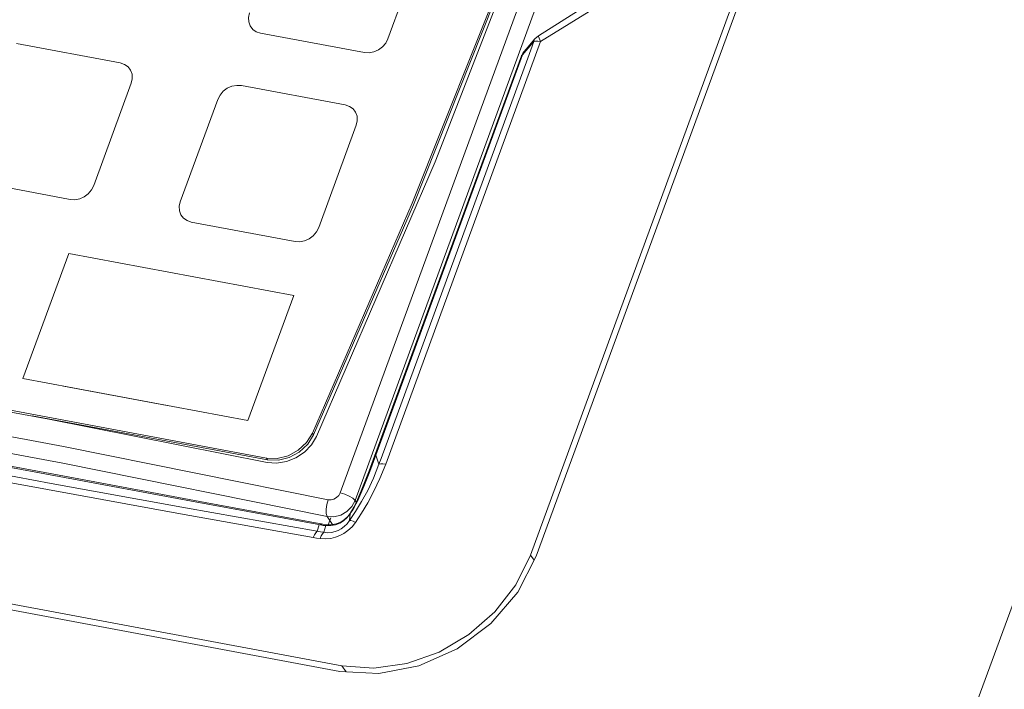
# Model space of a CAD drawing. Header units: millimetres. Extents: x -473 to 23648, y -382 to 1866.
# Tile 517 of 607: x 15871 to 15947, y 1353 to 1405. Entities that reach past the tile are written whole.
import ezdxf

# ---------------------------------------------------------------- set-up
doc = ezdxf.new("R2010")
doc.units = ezdxf.units.MM
doc.header["$LTSCALE"] = 80
doc.layers.get('0').update_dxf_attribs({"linetype": 'CONTINUOUS'})

msp = doc.modelspace()

# ---------------------------------------------------------------- linework, layer by layer
at = {"color": 0, "linetype": 'Continuous', "lineweight": 0}
for p, q in [((15839.376, 1063.638), (16004.254, 1513.647)), ((15895.567, 1367.97), (15929.836, 1461.502)), ((15910.31, 1363.146), (15946.357, 1461.531)), ((15946.805, 1461.447), (15910.758, 1363.062)), ((15896.718, 1367.384), (15930.986, 1460.915)), ((15911.282, 1415.159), (15902.943, 1393.648)), ((15902.178, 1411.144), (15899.269, 1403.202)), ((15889.061, 1403.743), (15889.392, 1403.633)), ((15897.442, 1402.129), (15889.392, 1403.633)), ((15910.654, 1403.192), (15910.505, 1403.017)), ((15910.654, 1403.192), (15910.933, 1403.422)), ((15910.988, 1403.242), (15911.109, 1402.987)), ((15878.512, 1401.328), (15870.462, 1402.831)), ((15899.097, 1370.193), (15911.109, 1402.987)), ((15910.149, 1402.474), (15909.713, 1401.967)), ((15909.984, 1402.407), (15909.794, 1402.186)), ((15910.505, 1403.017), (15909.984, 1402.407)), ((15910.109, 1401.694), (15910.58, 1402.982)), ((15910.58, 1402.982), (15910.149, 1402.474)), ((15910.716, 1403.013), (15910.58, 1402.982)), ((15909.612, 1401.876), (15898.232, 1370.815)), ((15909.713, 1401.967), (15898.334, 1370.906)), ((15898.732, 1370.632), (15910.109, 1401.694)), ((15909.612, 1401.876), (15909.757, 1402.141)), ((15909.628, 1401.906), (15909.612, 1401.876)), ((15909.713, 1401.967), (15909.628, 1401.906)), ((15909.757, 1402.141), (15909.795, 1402.187)), ((15879.369, 1399.753), (15876.459, 1391.812)), ((15895.955, 1398.07), (15887.904, 1399.574)), ((15886.078, 1398.501), (15883.168, 1390.559)), ((15896.812, 1396.496), (15893.902, 1388.555)), ((15902.943, 1393.648), (15893.742, 1372.35)), ((15874.633, 1390.739), (15866.582, 1392.243)), ((15893.416, 1372.614), (15901.156, 1390.447)), ((15893.509, 1372.482), (15901.249, 1390.315)), ((15883.694, 1389.095), (15884.025, 1388.985)), ((15892.075, 1387.482), (15884.025, 1388.985)), ((15874.529, 1386.544), (15870.973, 1376.838)), ((15891.972, 1383.286), (15874.529, 1386.544)), ((15891.972, 1383.286), (15888.416, 1373.58)), ((15839.555, 1380.065), (15889.847, 1370.673)), ((15872.978, 1373.688), (15856.21, 1376.819)), ((15888.416, 1373.58), (15870.973, 1376.838)), ((15882.154, 1374.749), (15874.104, 1376.253)), ((15871.686, 1373.95), (15889.939, 1370.541)), ((15889.893, 1370.338), (15872.978, 1373.688)), ((15893.416, 1372.614), (15893.509, 1372.482)), ((15873.776, 1369.232), (15863.179, 1371.206)), ((15874.463, 1369.209), (15863.199, 1371.31)), ((15874.109, 1371.573), (15894.629, 1367.444)), ((15862.533, 1370.67), (15873.16, 1368.703)), ((15889.847, 1370.673), (15889.939, 1370.541)), ((15898.232, 1370.815), (15897.803, 1369.67)), ((15898.334, 1370.906), (15898.569, 1370.188)), ((15898.569, 1370.188), (15898.732, 1370.632)), ((15862.241, 1370.196), (15872.869, 1368.227)), ((15874.072, 1370.265), (15894.563, 1366.142)), ((15897.803, 1369.67), (15897.19, 1368.125)), ((15884.038, 1367.329), (15873.776, 1369.232)), ((15885.097, 1367.231), (15874.463, 1369.209)), ((15822.348, 1368.259), (15895.697, 1354.562)), ((15872.869, 1368.227), (15883.173, 1366.35)), ((15873.16, 1368.703), (15883.571, 1366.811)), ((15897.19, 1368.125), (15896.829, 1367.272)), ((15895.535, 1354.12), (15822.186, 1367.818)), ((15894.029, 1365.487), (15884.038, 1367.329)), ((15896.464, 1366.919), (15896.718, 1367.384)), ((15896.829, 1367.273), (15896.633, 1366.875)), ((15896.811, 1367.259), (15896.718, 1367.384)), ((15896.757, 1366.531), (15897.231, 1367.306)), ((15896.925, 1367.378), (15896.786, 1367.093)), ((15896.829, 1367.273), (15896.829, 1367.272)), ((15883.571, 1366.811), (15893.781, 1364.997)), ((15894.218, 1365.542), (15885.097, 1367.231)), ((15896.08, 1366.53), (15896.464, 1366.919)), ((15896.288, 1365.831), (15896.757, 1366.531)), ((15896.633, 1366.875), (15896.346, 1366.384)), ((15896.491, 1366.582), (15896.35, 1366.361)), ((15883.173, 1366.35), (15893.479, 1364.508)), ((15894.969, 1365.516), (15894.563, 1366.142)), ((15894.631, 1365.497), (15894.831, 1366.044)), ((15896.35, 1366.361), (15896.288, 1365.831)), ((15896.35, 1366.361), (15896.346, 1366.384)), ((15896.76, 1365.686), (15897.227, 1366.405)), ((15893.946, 1365.502), (15893.781, 1364.997)), ((15894.029, 1365.487), (15894.145, 1365.541)), ((15894.234, 1365.454), (15894.029, 1365.487)), ((15894.145, 1365.541), (15894.215, 1365.542)), ((15894.551, 1365.497), (15894.215, 1365.542)), ((15894.449, 1365.431), (15894.234, 1365.454)), ((15894.449, 1365.431), (15894.289, 1364.913)), ((15894.449, 1365.431), (15894.518, 1365.492)), ((15894.85, 1365.429), (15894.449, 1365.431)), ((15894.518, 1365.492), (15894.551, 1365.497)), ((15894.863, 1365.496), (15894.551, 1365.497)), ((15895.215, 1365.502), (15894.85, 1365.429)), ((15910.31, 1363.146), (15910.594, 1362.742)), ((15896.025, 1354.094), (15895.697, 1354.562))]:
    msp.add_line(p, q, dxfattribs=at)
for points in [[(15901.156, 1390.447), (15908.303, 1408.419), (15914.85, 1426.511)], [(15901.249, 1390.315), (15908.396, 1408.287), (15914.942, 1426.379)], [(15910.933, 1403.422), (15916.699, 1407.107), (15921.955, 1411.479), (15926.583, 1416.441)], [(15911.109, 1402.987), (15915.55, 1405.728), (15919.732, 1408.886), (15923.584, 1412.412)], [(15888.535, 1405.207), (15888.455, 1404.856), (15888.472, 1404.511), (15888.585, 1404.197)], [(15888.585, 1404.197), (15888.786, 1403.935), (15889.061, 1403.743)], [(15897.442, 1402.129), (15897.806, 1402.109), (15898.178, 1402.181), (15898.533, 1402.34), (15898.847, 1402.574), (15899.098, 1402.868), (15899.269, 1403.202)], [(15910.58, 1402.982), (15910.64, 1403.175), (15910.654, 1403.192)], [(15910.933, 1403.422), (15910.932, 1403.393), (15910.988, 1403.242)], [(15911.109, 1402.987), (15910.896, 1403.015), (15910.716, 1403.013)], [(15909.794, 1402.187), (15909.78, 1402.168), (15909.713, 1401.967)], [(15879.369, 1399.753), (15879.449, 1400.105), (15879.432, 1400.449), (15879.319, 1400.763), (15879.118, 1401.025), (15878.843, 1401.218), (15878.512, 1401.328)], [(15887.169, 1399.522), (15886.814, 1399.363), (15886.5, 1399.129), (15886.249, 1398.835), (15886.078, 1398.501)], [(15887.904, 1399.574), (15887.541, 1399.593), (15887.169, 1399.522)], [(15896.812, 1396.496), (15896.892, 1396.847), (15896.874, 1397.192), (15896.762, 1397.505), (15896.561, 1397.768), (15896.286, 1397.96), (15895.955, 1398.07)], [(15874.633, 1390.739), (15874.997, 1390.719), (15875.369, 1390.791), (15875.724, 1390.95), (15876.037, 1391.184), (15876.288, 1391.478), (15876.459, 1391.812)], [(15883.168, 1390.559), (15883.088, 1390.208), (15883.105, 1389.864), (15883.218, 1389.55)], [(15883.218, 1389.55), (15883.419, 1389.288), (15883.694, 1389.095)], [(15892.075, 1387.482), (15892.439, 1387.462), (15892.811, 1387.534), (15893.166, 1387.692), (15893.48, 1387.927), (15893.731, 1388.221), (15893.902, 1388.555)], [(15833.717, 1378.819), (15853.798, 1375.366), (15874.109, 1371.573)], [(15833.737, 1377.501), (15853.79, 1374.053), (15874.072, 1370.265)], [(15889.847, 1370.673), (15890.679, 1370.643), (15891.523, 1370.85), (15892.305, 1371.275), (15892.955, 1371.881), (15893.416, 1372.614)], [(15893.742, 1372.35), (15893.346, 1371.693), (15892.801, 1371.128), (15892.14, 1370.687), (15891.405, 1370.398), (15890.64, 1370.28), (15889.893, 1370.338)], [(15889.939, 1370.541), (15890.772, 1370.511), (15891.616, 1370.718), (15892.398, 1371.143), (15893.048, 1371.749), (15893.509, 1372.482)], [(15898.334, 1370.906), (15897.859, 1369.634), (15897.388, 1368.456), (15896.925, 1367.378)], [(15898.334, 1370.906), (15898.248, 1370.845), (15898.232, 1370.815)], [(15897.227, 1366.405), (15897.705, 1367.204), (15898.184, 1368.094), (15898.653, 1369.086), (15899.097, 1370.193)], [(15897.231, 1367.306), (15897.701, 1368.167), (15898.151, 1369.124), (15898.569, 1370.188)], [(15898.569, 1370.188), (15898.705, 1370.219), (15898.885, 1370.22), (15899.097, 1370.193)], [(15894.629, 1367.444), (15894.527, 1367.08), (15894.478, 1366.706), (15894.491, 1366.377), (15894.563, 1366.142)], [(15894.629, 1367.444), (15894.855, 1367.432), (15895.083, 1367.487)], [(15895.083, 1367.487), (15895.29, 1367.604), (15895.457, 1367.77), (15895.567, 1367.97)], [(15895.567, 1367.97), (15895.917, 1367.872), (15896.255, 1367.727), (15896.535, 1367.557), (15896.718, 1367.384)], [(15896.925, 1367.378), (15896.84, 1367.294), (15896.829, 1367.273)], [(15894.563, 1366.142), (15895.081, 1366.122), (15895.604, 1366.256), (15896.08, 1366.53)], [(15896.786, 1367.093), (15896.638, 1366.826), (15896.491, 1366.582)], [(15894.289, 1364.913), (15894.604, 1364.883), (15894.903, 1364.908), (15895.172, 1364.972), (15895.416, 1365.065), (15895.647, 1365.191), (15895.881, 1365.362), (15896.106, 1365.583), (15896.288, 1365.831)], [(15895.906, 1365.902), (15895.606, 1365.711), (15895.256, 1365.57), (15894.863, 1365.496)], [(15896.35, 1366.361), (15896.119, 1366.055), (15895.834, 1365.805), (15895.536, 1365.626), (15895.215, 1365.502)], [(15896.346, 1366.384), (15896.153, 1366.129), (15895.906, 1365.902)], [(15896.288, 1365.831), (15896.4, 1365.825), (15896.561, 1365.775), (15896.76, 1365.686)], [(15893.781, 1364.997), (15893.67, 1364.882), (15893.567, 1364.716), (15893.479, 1364.508)], [(15893.781, 1364.997), (15894.034, 1364.953), (15894.289, 1364.913)], [(15893.946, 1365.502), (15894.061, 1365.557), (15894.131, 1365.558)], [(15894.006, 1364.423), (15894.444, 1364.398), (15894.846, 1364.44), (15895.206, 1364.528), (15895.533, 1364.653), (15895.847, 1364.819), (15896.167, 1365.044), (15896.485, 1365.34), (15896.76, 1365.686)], [(15893.479, 1364.508), (15893.742, 1364.464), (15894.006, 1364.423)], [(15894.289, 1364.913), (15894.184, 1364.798), (15894.088, 1364.631), (15894.006, 1364.423)], [(15895.535, 1354.12), (15898.567, 1353.956), (15901.667, 1354.554), (15904.625, 1355.875), (15907.239, 1357.827), (15909.331, 1360.279), (15910.758, 1363.062)], [(15910.31, 1363.146), (15909.178, 1360.84), (15907.564, 1358.75), (15905.55, 1356.981), (15903.236, 1355.622), (15900.738, 1354.741), (15898.183, 1354.381), (15895.697, 1354.562)]]:
    msp.add_lwpolyline(points, dxfattribs=at)

doc.saveas('drawing.dxf')
